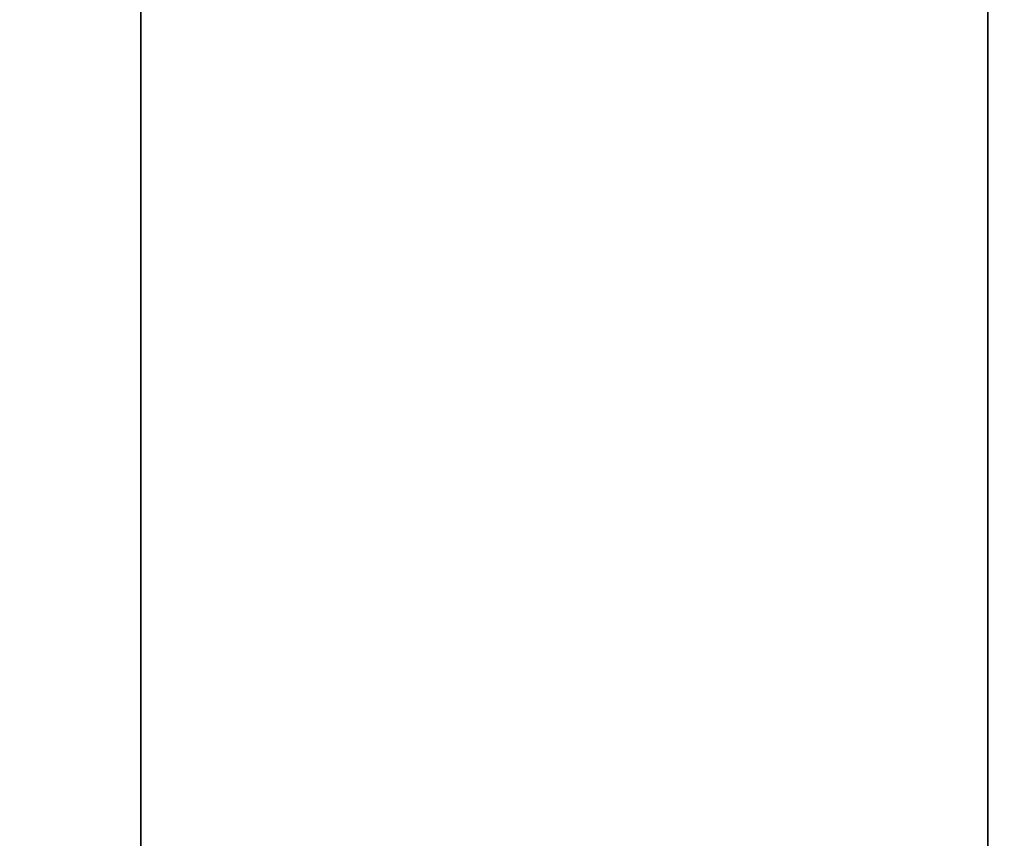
# Model space of a CAD drawing. Header units: millimetres. Extents: x -508 to 6708, y -110 to 248.
# Tile 515 of 656: x 1086 to 1136, y 18 to 59. Entities that reach past the tile are written whole.
import ezdxf

# ---------------------------------------------------------------- set-up
doc = ezdxf.new("R2010")
doc.units = ezdxf.units.MM
doc.layers.add('151', color=7, linetype='Continuous', true_color=0xffffff)

# ---------------------------------------------------------------- blocks, each defined once
blk = doc.blocks.new('UG_SURFACE_002')
at = {"layer": '151', "color": 252, "linetype": 'Continuous', "lineweight": 35}
for points in [[(942.5, -5.3, -7.75), (942.5, 229.4, -7.75), (1092.5, 229.4, -7.75), (1092.5, -5.3, -7.75)], [(2057.5, -5.3, 2215.25), (2057.5, 229.4, 2215.25), (942.5, 229.4, 2215.25), (942.5, -5.3, 2215.25)], [(1092.5, -5.3, 2065.25), (1092.5, 229.4, 2065.25), (1907.5, 229.4, 2065.25), (1907.5, -5.3, 2065.25)], [(1092.5, -5.3, -7.75), (1092.5, 229.4, -7.75), (1092.5, 229.4, 2065.25), (1092.5, -5.3, 2065.25)]]:
    blk.add_3dface(points, dxfattribs=at)
blk = doc.blocks.new('UG_SURFACE_254')
at = {"layer": '151', "color": 252, "linetype": 'Continuous', "lineweight": 35}
for points in [[(1135.5, 61.62, 2021.75), (1135.5, 61.62, -7.75), (1135.5, -22.22, -7.75), (1135.5, -22.22, 2021.75)], [(1137, -22.22, 2020.25), (1137, 61.62, 2020.25), (1135.5, 61.62, 2021.75), (1135.5, -22.22, 2021.75)], [(1137, 61.62, -7.75), (1137, -22.22, -7.75), (1135.5, -22.22, -7.75), (1135.5, 61.62, -7.75)]]:
    blk.add_3dface(points, dxfattribs=at)
blk = doc.blocks.new('UG_SURFACE_255')
at = {"layer": '151', "color": 252, "linetype": 'Continuous', "lineweight": 35}
for points in [[(1135.5, 61.62, 2021.75), (1135.5, 61.62, -7.75), (1135.5, -22.22, -7.75), (1135.5, -22.22, 2021.75)], [(1137, -22.22, 2020.25), (1137, 61.62, 2020.25), (1135.5, 61.62, 2021.75), (1135.5, -22.22, 2021.75)], [(1137, 61.62, -7.75), (1137, -22.22, -7.75), (1135.5, -22.22, -7.75), (1135.5, 61.62, -7.75)]]:
    blk.add_3dface(points, dxfattribs=at)
blk = doc.blocks.new('UG_SURFACE_256')
at = {"layer": '151', "color": 252, "linetype": 'Continuous', "lineweight": 35}
for points in [[(1135.5, -22.22, 2021.75), (1864.5, -22.22, 2021.75), (1864.5, 61.62, 2021.75), (1135.5, 61.62, 2021.75)], [(1137, 61.62, 2020.25), (1137, -22.22, 2020.25), (1135.5, -22.22, 2021.75), (1135.5, 61.62, 2021.75)]]:
    blk.add_3dface(points, dxfattribs=at)
blk = doc.blocks.new('UG_SURFACE_270')
at = {"layer": '151', "color": 41, "linetype": 'Continuous', "lineweight": 35}
for points in [[(1139.5, 70, -4.75), (1131.35, 228.15, -4.75), (1146.5, 18.5, -4.75)], [(1137, 202.3, -4.75), (1146.5, 18.5, -4.75), (1131.35, 228.15, -4.75)]]:
    blk.add_3dface(points, dxfattribs=at)
blk = doc.blocks.new('UG_SURFACE_277')
at = {"layer": '151', "color": 41, "linetype": 'Continuous', "lineweight": 35}
for points in [[(1139.5, 70, 2017.75), (1131.35, 228.15, 2025.9), (1146.5, 18.5, 2010.75)], [(1137, 202.3, 2020.25), (1146.5, 18.5, 2010.75), (1131.35, 228.15, 2025.9)]]:
    blk.add_3dface(points, dxfattribs=at)

msp = doc.modelspace()

# ---------------------------------------------------------------- linework, layer by layer
at = {"layer": '151', "color": 253, "linetype": 'Continuous', "lineweight": -3}
for p, q in [((1092.5, -5.3, 2065.25), (1092.5, 229.4, 2065.25)), ((1092.5, 229.4, -7.75), (1092.5, -5.3, -7.75)), ((1135.5, -22.22, 2021.75), (1135.5, 61.62, 2021.75)), ((1135.5, 61.62, -7.75), (1135.5, -22.22, -7.75)), ((1135.5, -22.22, 2021.75), (1135.5, 61.62, 2021.75)), ((1135.5, -22.22, 2021.75), (1135.5, 61.62, 2021.75)), ((1135.5, 61.62, -7.75), (1135.5, -22.22, -7.75))]:
    msp.add_line(p, q, dxfattribs=at)

# ---------------------------------------------------------------- block references
for name in ['UG_SURFACE_002', 'UG_SURFACE_270', 'UG_SURFACE_277', 'UG_SURFACE_254', 'UG_SURFACE_255', 'UG_SURFACE_256']:
    msp.add_blockref(name, (0, 0), dxfattribs=at)

doc.saveas('drawing.dxf')
